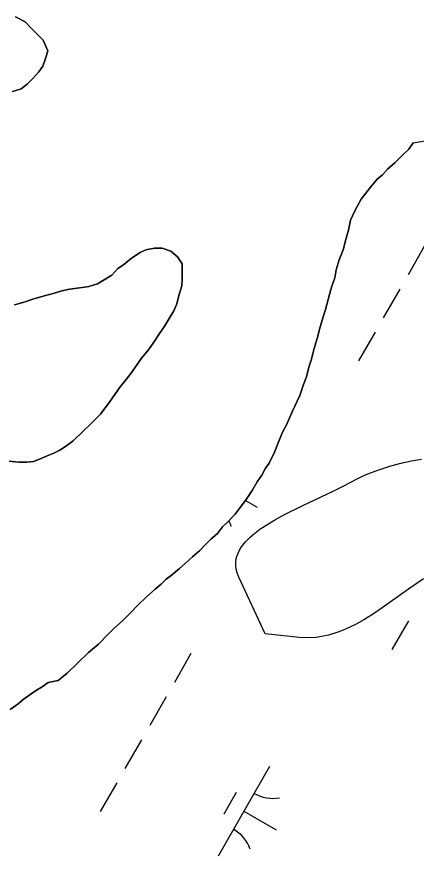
# Model space of a CAD drawing. Extents: x 3930721 to 3950824, y 220441 to 242861.
# Drawn here: x 3944913.4 to 3945106.2, y 232971.8 to 233377.4 of the extents above; entities that cross this region are included whole.
import ezdxf

# ---------------------------------------------------------------- set-up
doc = ezdxf.new("R2010")
doc.units = 0
for name, color, linetype in [('V-SITE-VEGE', 7, 'Continuous'), ('V-TOPO-SHOR', 7, 'Continuous'), ('V-WETL-SWMP', 7, 'Continuous')]:
    doc.layers.add(name, color=color, linetype=linetype)

msp = doc.modelspace()

# ---------------------------------------------------------------- linework, layer by layer
at = {"layer": 'V-SITE-VEGE'}
msp.add_lwpolyline([(3945109.78, 233105.81), (3945102.49, 233100.77), (3945089.83, 233091.78), (3945085.06, 233088.6), (3945080.86, 233086.01), (3945077.16, 233083.94), (3945073.88, 233082.3), (3945070.99, 233081.02), (3945068.44, 233080.03), (3945063.91, 233078.63), (3945060.46, 233077.89), (3945057.84, 233077.52), (3945053.85, 233077.3), (3945049.78, 233077.5), (3945033.34, 233079.22), (3945020.55, 233106.62), (3945019.76, 233108.63), (3945019.29, 233110.52), (3945019.08, 233112.31), (3945019.12, 233114.01), (3945019.37, 233115.61), (3945019.8, 233117.13), (3945020.38, 233118.57), (3945021.08, 233119.94), (3945021.91, 233121.24), (3945023.83, 233123.69), (3945026.02, 233125.9), (3945028.37, 233127.92), (3945030.8, 233129.75), (3945033.25, 233131.42), (3945038.24, 233134.45), (3945042.92, 233136.99), (3945051.49, 233141.23), (3945066.15, 233148.11), (3945070.99, 233150.51), (3945077.76, 233154.19), (3945080.26, 233155.4), (3945082.84, 233156.52), (3945088.18, 233158.53), (3945093.56, 233160.21), (3945098.84, 233161.61), (3945103.94, 233162.76), (3945108.81, 233163.69)], dxfattribs=at)
at = {"layer": 'V-TOPO-SHOR'}
for points in [[(3944911.34, 233341.2), (3944915.53, 233342.54), (3944918.35, 233344.82), (3944921.17, 233347.56), (3944923.99, 233350.77), (3944925.88, 233353.53), (3944927.32, 233357.22), (3944928.3, 233360.92), (3944926.05, 233366.05), (3944922.85, 233369.34), (3944920.56, 233371.69), (3944917.35, 233374.98), (3944912.75, 233377.35)], [(3945104.8, 233316.48), (3945113.39, 233317.94)], [(3945104.8, 233316.48), (3945102.66, 233313.36), (3945099.82, 233310.6), (3945095.92, 233306.81), (3945092.38, 233303.7), (3945089.9, 233300.94), (3945087.42, 233298.87), (3945084.22, 233295.07), (3945079.6, 233289.18), (3945077.81, 233286.05), (3945076.37, 233283.27), (3945074.56, 233279.1), (3945073.45, 233274.22), (3945072.35, 233270.38), (3945070.88, 233264.8), (3945069.06, 233259.93), (3945067.6, 233255.05), (3945066.85, 233251.21), (3945065.39, 233246.69), (3945064.29, 233243.2), (3945062.45, 233235.88), (3945061.35, 233232.4), (3945059.52, 233226.47), (3945058.78, 233222.98), (3945056.95, 233217.06), (3945055.48, 233211.48), (3945054.38, 233208), (3945053.27, 233203.46), (3945051.82, 233199.63), (3945050, 233194.41), (3945046.4, 233186.41), (3945043.52, 233180.15), (3945041.72, 233176.68), (3945039.19, 233170.76), (3945037.74, 233166.93), (3945035.23, 233161.72), (3945033.44, 233159.29), (3945031.65, 233155.82), (3945029.51, 233152.7), (3945027, 233148.53), (3945023.79, 233143.68), (3945021.29, 233140.21), (3945018.8, 233137.1), (3945015.61, 233133.64), (3945012.77, 233130.88), (3945010.28, 233127.77), (3945007.1, 233125.01), (3945004.26, 233122.24), (3945001.78, 233119.48), (3944998.24, 233116.38), (3944994.7, 233113.27), (3944991.87, 233110.86), (3944987.97, 233107.42), (3944985.5, 233105.7), (3944983.02, 233103.29), (3944980.19, 233100.87), (3944975.94, 233097.08), (3944971.69, 233092.94), (3944968.49, 233089.48), (3944964.59, 233085.69), (3944959.99, 233081.55), (3944957.51, 233079.13), (3944952.9, 233074.3), (3944947.94, 233070.17), (3944942.63, 233064.99), (3944937.66, 233060.15), (3944933.42, 233056.71), (3944928.51, 233055.73), (3944925.68, 233053.67), (3944922.86, 233051.95), (3944920.39, 233050.24), (3944916.51, 233047.49), (3944914.03, 233045.42), (3944910.14, 233042.68)], [(3944993.15, 233250.62), (3944993.2, 233254.79), (3944993.25, 233258.04), (3944990.97, 233261.31), (3944987.76, 233264.14), (3944983.61, 233265.58), (3944979.9, 233265.63), (3944975.71, 233264.76), (3944972.91, 233263.41), (3944968.7, 233260.68), (3944964.95, 233257.48), (3944962.15, 233255.66), (3944959.32, 233252.46), (3944955.58, 233250.19), (3944952.31, 233248.38), (3944948.12, 233247.04), (3944944.87, 233246.62), (3944938.83, 233245.77), (3944935.11, 233244.89), (3944930.45, 233243.57), (3944927.2, 233242.68), (3944921.14, 233240.9), (3944917.41, 233239.57), (3944912.3, 233238.24)], [(3944909.44, 233162.69), (3944914.53, 233162.16), (3944918.24, 233162.11), (3944921.49, 233162.53), (3944925.22, 233163.87), (3944928.02, 233165.23), (3944931.29, 233166.57), (3944934.09, 233167.93), (3944936.89, 233169.75), (3944940.64, 233172.48), (3944945.81, 233177.51), (3944948.15, 233179.8), (3944950.5, 233182.09), (3944953.79, 233185.29), (3944958.52, 233191.72), (3944963.24, 233198.61), (3944965.6, 233201.36), (3944968.43, 233205.04), (3944970.32, 233207.79), (3944973.63, 233212.39), (3944976.93, 233216.52), (3944979.29, 233219.73), (3944982.6, 233224.79), (3944984.5, 233227.55), (3944986.39, 233230.77), (3944989.24, 233235.36), (3944990.67, 233238.59), (3944991.65, 233242.75), (3944993.11, 233247.37), (3944993.15, 233250.62)]]:
    msp.add_lwpolyline(points, dxfattribs=at)
at = {"layer": 'V-WETL-SWMP'}
for p, q in [((3945104.8, 233316.48), (3945113.39, 233317.94)), ((3945099.82, 233310.6), (3945102.66, 233313.36)), ((3945102.66, 233313.36), (3945104.8, 233316.48)), ((3945095.92, 233306.81), (3945099.82, 233310.6)), ((3945092.38, 233303.7), (3945095.92, 233306.81)), ((3945087.42, 233298.87), (3945089.9, 233300.94)), ((3945089.9, 233300.94), (3945092.38, 233303.7)), ((3945084.22, 233295.07), (3945087.42, 233298.87)), ((3945079.6, 233289.18), (3945084.22, 233295.07)), ((3945077.81, 233286.05), (3945079.6, 233289.18)), ((3945076.37, 233283.27), (3945077.81, 233286.05)), ((3945074.56, 233279.1), (3945076.37, 233283.27)), ((3945073.45, 233274.22), (3945074.56, 233279.1)), ((3945072.35, 233270.38), (3945073.45, 233274.22)), ((3945070.88, 233264.8), (3945072.35, 233270.38)), ((3945069.06, 233259.93), (3945070.88, 233264.8)), ((3945110.21, 233266.61), (3945102.26, 233252.73)), ((3945067.6, 233255.05), (3945069.06, 233259.93)), ((3945066.85, 233251.21), (3945067.6, 233255.05)), ((3945065.39, 233246.69), (3945066.85, 233251.21)), ((3945064.29, 233243.2), (3945065.39, 233246.69)), ((3945098.28, 233245.79), (3945090.33, 233231.9)), ((3945062.45, 233235.88), (3945064.29, 233243.2)), ((3945061.35, 233232.39), (3945062.45, 233235.88)), ((3945059.52, 233226.47), (3945061.35, 233232.39)), ((3945058.78, 233222.98), (3945059.52, 233226.47)), ((3945086.36, 233224.96), (3945078.41, 233211.08)), ((3945056.95, 233217.06), (3945058.78, 233222.98)), ((3945055.48, 233211.48), (3945056.95, 233217.06)), ((3945054.38, 233208), (3945055.48, 233211.48)), ((3945053.27, 233203.46), (3945054.38, 233208)), ((3945051.82, 233199.63), (3945053.27, 233203.46)), ((3945050, 233194.41), (3945051.82, 233199.63)), ((3945046.4, 233186.41), (3945050, 233194.41)), ((3945043.52, 233180.15), (3945046.4, 233186.41)), ((3945041.72, 233176.68), (3945043.52, 233180.15)), ((3945039.19, 233170.76), (3945041.72, 233176.68)), ((3945037.74, 233166.93), (3945039.19, 233170.76)), ((3945035.22, 233161.72), (3945037.74, 233166.93)), ((3945031.65, 233155.82), (3945033.44, 233159.29)), ((3945033.44, 233159.29), (3945035.22, 233161.72)), ((3945029.51, 233152.7), (3945031.65, 233155.82)), ((3945027, 233148.53), (3945029.51, 233152.7)), ((3945023.79, 233143.68), (3945027, 233148.53)), ((3945021.29, 233140.21), (3945023.79, 233143.68)), ((3945023.77, 233143.65), (3945029.44, 233140.41)), ((3945018.8, 233137.1), (3945021.29, 233140.21)), ((3945015.61, 233133.64), (3945018.8, 233137.1)), ((3945010.28, 233127.76), (3945012.77, 233130.88)), ((3945012.77, 233130.88), (3945015.61, 233133.64)), ((3945007.1, 233125.01), (3945010.28, 233127.76)), ((3945001.78, 233119.48), (3945004.26, 233122.25)), ((3945004.26, 233122.25), (3945007.1, 233125.01)), ((3944998.24, 233116.38), (3945001.78, 233119.48)), ((3944994.7, 233113.28), (3944998.24, 233116.38)), ((3944987.97, 233107.42), (3944991.87, 233110.86)), ((3944991.87, 233110.86), (3944994.7, 233113.28)), ((3944985.5, 233105.7), (3944987.97, 233107.42)), ((3944980.19, 233100.87), (3944983.02, 233103.29)), ((3944983.02, 233103.29), (3944985.5, 233105.7)), ((3944975.94, 233097.08), (3944980.19, 233100.87)), ((3944971.69, 233092.94), (3944975.94, 233097.08)), ((3944968.49, 233089.48), (3944971.69, 233092.94)), ((3944959.99, 233081.55), (3944964.59, 233085.69)), ((3944964.59, 233085.69), (3944968.49, 233089.48)), ((3944957.51, 233079.13), (3944959.99, 233081.55)), ((3945102.46, 233085.57), (3945094.51, 233071.69)), ((3944952.9, 233074.3), (3944957.51, 233079.13)), ((3944947.94, 233070.16), (3944952.9, 233074.3)), ((3944942.63, 233064.99), (3944947.94, 233070.16)), ((3944997.42, 233069.67), (3944989.47, 233055.79)), ((3944937.67, 233060.15), (3944942.63, 233064.99)), ((3944933.42, 233056.71), (3944937.67, 233060.15)), ((3944922.86, 233051.95), (3944925.68, 233053.67)), ((3944925.68, 233053.67), (3944928.51, 233055.73)), ((3944928.51, 233055.73), (3944933.42, 233056.71)), ((3944916.51, 233047.49), (3944920.39, 233050.24)), ((3944920.39, 233050.24), (3944922.86, 233051.95)), ((3944910.14, 233042.68), (3944914.03, 233045.42)), ((3944914.03, 233045.42), (3944916.51, 233047.49)), ((3944985.49, 233048.84), (3944977.54, 233034.96)), ((3944973.57, 233028.02), (3944965.61, 233014.13)), ((3945035.39, 233015.17), (3945010.54, 232971.78)), ((3944961.64, 233007.19), (3944953.69, 232993.31)), ((3945019.25, 233002.52), (3945013.29, 232992.11)), ((3945022.97, 232993.48), (3945038.59, 232984.53))]:
    msp.add_line(p, q, dxfattribs=at)
for points in [[(3944912.75, 233377.35), (3944917.35, 233374.97), (3944920.56, 233371.68), (3944922.85, 233369.34), (3944926.05, 233366.05), (3944928.3, 233360.92), (3944927.32, 233357.22), (3944925.88, 233353.53), (3944923.99, 233350.77), (3944921.17, 233347.56), (3944918.35, 233344.82), (3944915.53, 233342.54), (3944911.34, 233341.2)], [(3944912.29, 233238.24), (3944917.41, 233239.56), (3944921.14, 233240.9), (3944927.19, 233242.68), (3944930.45, 233243.56), (3944935.11, 233244.89), (3944938.83, 233245.77), (3944944.87, 233246.62), (3944948.12, 233247.04), (3944952.31, 233248.38), (3944955.58, 233250.19), (3944959.32, 233252.46), (3944962.15, 233255.67), (3944964.95, 233257.48), (3944968.7, 233260.68), (3944972.91, 233263.4), (3944975.71, 233264.76), (3944979.9, 233265.63), (3944983.61, 233265.58), (3944987.76, 233264.14), (3944990.97, 233261.31), (3944993.25, 233258.04), (3944993.2, 233254.79), (3944993.15, 233250.62)], [(3944993.15, 233250.62), (3944993.11, 233247.37), (3944991.65, 233242.75), (3944990.67, 233238.59), (3944989.24, 233235.36), (3944986.39, 233230.77), (3944984.5, 233227.55), (3944982.6, 233224.79), (3944979.29, 233219.73), (3944976.93, 233216.52), (3944973.63, 233212.39), (3944970.32, 233207.79), (3944968.43, 233205.04), (3944965.6, 233201.36), (3944963.24, 233198.61), (3944958.52, 233191.72), (3944953.79, 233185.29), (3944950.5, 233182.09), (3944948.16, 233179.8), (3944945.81, 233177.51), (3944940.64, 233172.48), (3944936.89, 233169.75), (3944934.09, 233167.93), (3944931.29, 233166.57), (3944928.02, 233165.23), (3944925.22, 233163.87), (3944921.49, 233162.53), (3944918.24, 233162.11), (3944914.53, 233162.16), (3944909.44, 233162.69)]]:
    msp.add_lwpolyline(points, dxfattribs=at)
for centre, start, end in [((3945000.3, 233125.27), 19.4279, 28.8617), ((3945036.9, 233017.33), 239.4279, 280.9715), ((3945009.45, 232969.39), 19.4279, 60.9715)]:
    msp.add_arc(centre, 17.62, start, end, dxfattribs=at)

doc.saveas('drawing.dxf')
